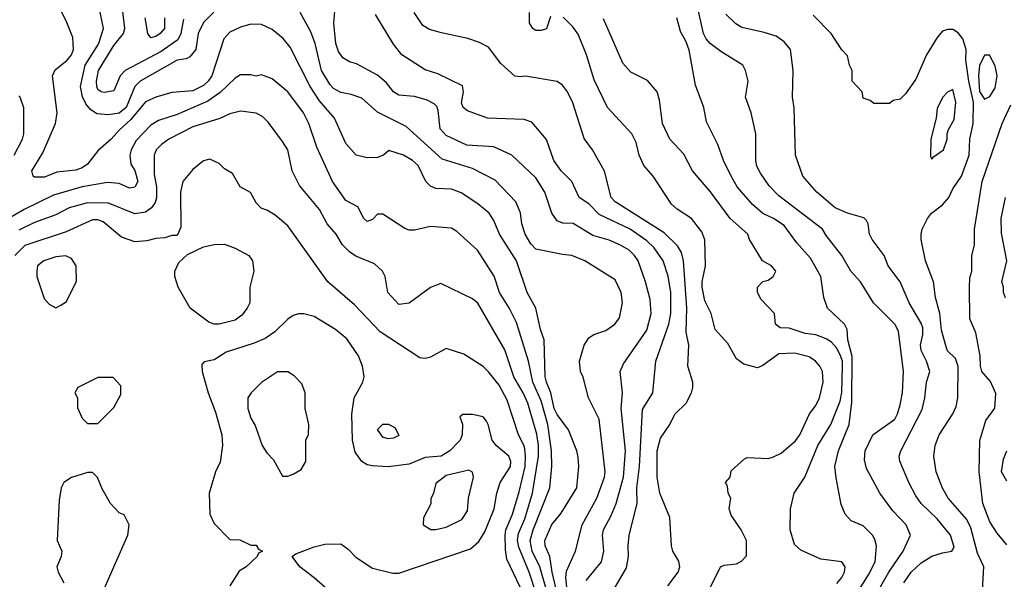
# Model space of a CAD drawing. Header units: inches. Extents: x 1793389 to 1900389, y 320802 to 470796.
# Tile 710 of 752: x 1881254 to 1884985, y 432943 to 435063. Entities that reach past the tile are written whole.
import ezdxf

# ---------------------------------------------------------------- set-up
doc = ezdxf.new("R2010")
doc.units = ezdxf.units.IN
doc.header["$MEASUREMENT"] = 0
doc.layers.add('B8483', color=7, linetype='Continuous')

msp = doc.modelspace()

# ---------------------------------------------------------------- linework, layer by layer
at = {"layer": 'B8483', "color": 2}
for points, elevation in [([(1884489.8, 432870.2), (1884547.8, 432970), (1884602, 433050), (1884629.2, 433110), (1884612.7, 433150), (1884562, 433202), (1884513.2, 433270), (1884462.5, 433362.5), (1884455.5, 433395.5), (1884458, 433430), (1884486.6, 433490), (1884569.6, 433550), (1884580.5, 433570), (1884590, 433604.7), (1884598.9, 433650), (1884603, 433730), (1884583.5, 433883.5), (1884569.7, 433909.8), (1884489.3, 433990), (1884439.3, 434070), (1884403.7, 434110), (1884369.4, 434170), (1884310, 434245.2), (1884296, 434270), (1884130, 434396), (1884093.8, 434433.8), (1884061.2, 434481.2), (1884047.5, 434507.5), (1884042.7, 434530), (1884042.7, 434630), (1884025.2, 434710), (1884004, 434770), (1884014, 434830), (1884004, 434870), (1883994, 434890), (1883910, 434942.7), (1883870, 434972.3), (1883854.5, 434990), (1883845.1, 435010), (1883809.6, 435169.7)], 286), ([(1883290.7, 432890), (1883270.9, 432970), (1883262, 433030), (1883245.1, 433070), (1883243.6, 433090), (1883269.8, 433150.2), (1883306, 433194), (1883364.5, 433290), (1883372, 433370), (1883370, 433406), (1883365.2, 433430), (1883333.2, 433510), (1883290, 433567.3), (1883279.2, 433590), (1883266.2, 433650), (1883249.7, 433690), (1883245.4, 433710), (1883240.9, 433850), (1883227, 433890), (1883209.2, 433970), (1883177.2, 434030), (1883136.2, 434150), (1883072.3, 434250), (1883050, 434302), (1883032.7, 434330), (1882990, 434365.2), (1882926.8, 434406.8), (1882890, 434420.9), (1882830, 434423.7), (1882810, 434432.7), (1882792.7, 434450), (1882764, 434510), (1882742, 434530), (1882708, 434550), (1882652, 434568), (1882632, 434550), (1882610, 434541.2), (1882570, 434539.3), (1882529, 434550), (1882490, 434594), (1882447, 434690), (1882390, 434755.1), (1882354, 434810), (1882278.3, 434958.3), (1882251.4, 434991.4), (1882210, 435026), (1882170, 435045.2), (1882130, 435046), (1882090, 435035.1), (1882050, 435015.1), (1882027.7, 434990), (1881981.6, 434850), (1881968.4, 434830), (1881950, 434813.3), (1881910, 434794), (1881830, 434787), (1881770, 434769.5), (1881730, 434751.8), (1881674.8, 434685.2), (1881630, 434644.5), (1881600.5, 434610), (1881550, 434566), (1881510, 434516), (1881490, 434502), (1881466.7, 434493.3), (1881394.2, 434485.8), (1881347, 434467), (1881310, 434466), (1881304, 434470), (1881299.3, 434490), (1881341.7, 434558.3), (1881389.5, 434670), (1881395.1, 434710), (1881378, 434850), (1881387.6, 434872.4), (1881433.2, 434910), (1881449.3, 434930), (1881458, 434950), (1881454.8, 434994.8), (1881432.5, 435052.5), (1881390, 435138)], 318), ([(1881874.6, 435065.4), (1881864.2, 435010), (1881853.4, 434986.6), (1881790, 434942.6), (1881653.4, 434870), (1881634.9, 434850), (1881610, 434794), (1881573.2, 434786.8), (1881562, 434790), (1881550, 434799), (1881545.6, 434810), (1881544.2, 434830), (1881551.8, 434870), (1881610, 434964.9), (1881647.3, 435010), (1881651.6, 435030), (1881638.4, 435150)], 310), ([(1881988.7, 435091.3), (1881950, 435052.7), (1881930.4, 435010), (1881920.5, 434950), (1881898, 434922), (1881884.9, 434915.1), (1881850, 434909.2), (1881710, 434829.6), (1881690, 434809.3), (1881656.5, 434730), (1881630.9, 434709.1), (1881590, 434702), (1881546, 434706), (1881522.3, 434722.3), (1881504.6, 434744.6), (1881491, 434771), (1881483.6, 434810), (1881501.7, 434890), (1881552.6, 434970), (1881571.6, 435030), (1881554.5, 435110)], 314), ([(1883400.8, 432939.2), (1883458, 433010), (1883467, 433050), (1883461.6, 433110), (1883465.6, 433130), (1883495.2, 433184.8), (1883513.6, 433230), (1883542, 433330), (1883549.6, 433430), (1883533.3, 433590), (1883538.4, 433650), (1883529.3, 433730), (1883541.2, 433758.8), (1883630, 433886.8), (1883647, 433950), (1883642.5, 434002.5), (1883624.5, 434070), (1883597, 434150), (1883583.7, 434170), (1883562.7, 434190), (1883530, 434209.4), (1883487.5, 434227.5), (1883424.9, 434244.9), (1883351.3, 434291.3), (1883312.3, 434292.3), (1883290, 434301.2), (1883269.5, 434329.5), (1883243.7, 434410), (1883210, 434464), (1883119, 434550), (1883050, 434580.9), (1882948.1, 434588.1), (1882870, 434623.7), (1882846.6, 434650), (1882838.9, 434718.9), (1882834, 434734), (1882824.1, 434744.1), (1882798, 434758), (1882750, 434772), (1882690, 434777), (1882669.7, 434789.7), (1882643.9, 434823.9), (1882610, 434852.7), (1882530, 434896), (1882503.2, 434903.2), (1882478, 434918), (1882462, 434942), (1882452.1, 434972.1), (1882443.7, 435050), (1882449.3, 435110)], 310), ([(1881802, 435070), (1881802, 435030), (1881786, 435010), (1881770, 434999.3), (1881750, 434994), (1881739.3, 435010), (1881729.6, 435069.6)], 306), ([(1883329.8, 432890), (1883323.1, 432950), (1883325.4, 432974.6), (1883359.3, 433050), (1883384.5, 433150), (1883440.7, 433250), (1883469.5, 433330), (1883471.8, 433350), (1883449.4, 433550), (1883409.2, 433630), (1883389.1, 433709.1), (1883379, 433730), (1883375.3, 433770), (1883393.2, 433830), (1883410, 433858), (1883429.3, 433870.7), (1883474.8, 433885.2), (1883508.7, 433910), (1883526.3, 433933.7), (1883538, 433990), (1883532.3, 434030), (1883510, 434077.2), (1883395.3, 434150), (1883346, 434170), (1883310, 434173.2), (1883210, 434194), (1883190, 434214), (1883169.5, 434250), (1883156.2, 434290), (1883151.5, 434331.5), (1883133.4, 434373.4), (1883054.9, 434454.9), (1882970, 434499.5), (1882854.7, 434534.7), (1882718.3, 434658.3), (1882610, 434713.2), (1882550, 434765.2), (1882510, 434779.3), (1882470, 434786.6), (1882442.8, 434802.8), (1882430, 434816), (1882397.4, 434870), (1882372.9, 434972.9), (1882356.6, 435016.6), (1882316, 435090)], 314), ([(1883509.2, 432910.8), (1883552.7, 432987.3), (1883561.2, 433030), (1883559.3, 433070), (1883563.7, 433110), (1883593.6, 433230), (1883592.8, 433290), (1883601.7, 433370), (1883613.3, 433586.7), (1883652.3, 433650), (1883663.7, 433770), (1883713, 433910), (1883720.5, 433950), (1883721.3, 434030), (1883711.1, 434091.1), (1883691.6, 434150), (1883658.2, 434198.2), (1883630, 434225.1), (1883567, 434270), (1883450, 434325.1), (1883410, 434366), (1883374, 434390), (1883346, 434450), (1883306, 434490), (1883278, 434530), (1883250, 434608.7), (1883194.5, 434674.5), (1883164.7, 434684.7), (1883026, 434690), (1882950, 434717.2), (1882934, 434730), (1882927.6, 434747.6), (1882936, 434790), (1882932, 434812), (1882838, 434858), (1882790, 434873.2), (1882701.2, 434930), (1882669.6, 434969.6), (1882602.5, 435082.5)], 306), ([(1883710, 432918), (1883749, 432970), (1883755.1, 432990), (1883751.7, 433011.7), (1883729, 433050), (1883724, 433070), (1883717.5, 433177.5), (1883679.3, 433270), (1883669.6, 433329.6), (1883669.6, 433430), (1883682, 433478), (1883714.8, 433525.2), (1883737.2, 433570), (1883779, 433610), (1883799, 433650), (1883804, 433670), (1883804, 433690), (1883785.2, 433750), (1883789.3, 433830), (1883778.9, 433878.9), (1883782, 433970), (1883769.6, 434149.7), (1883761, 434181), (1883746.5, 434206.5), (1883695.8, 434255.8), (1883510, 434372.7), (1883495.1, 434390), (1883469.5, 434489.5), (1883424, 434570), (1883392.5, 434612.5), (1883350, 434748), (1883329.4, 434789.4), (1883310, 434815.3), (1883290, 434829), (1883170, 434849), (1883150, 434846), (1883129.5, 434849.5), (1883076.6, 434896.6), (1883030, 434959), (1882996.6, 434976.6), (1882951.7, 434991.7), (1882852.5, 435012.5), (1882806.3, 435026.3), (1882780.9, 435040.9), (1882748.7, 435090)], 302), ([(1883264.7, 435075.3), (1883250, 435028.7), (1883230, 435022), (1883210, 435022), (1883198, 435030), (1883186, 435050), (1883186, 435090)], 298), ([(1883849.3, 432870.7), (1883908.9, 432991.1), (1883923.1, 432996.9), (1883970, 433002), (1883988.4, 433011.6), (1884007.3, 433032.7), (1884008, 433090), (1883988, 433130), (1883950, 433186), (1883942, 433210), (1883948, 433250), (1883938, 433270), (1883936.4, 433296.4), (1883928, 433310), (1883946, 433330), (1883950, 433354), (1884000.2, 433399.8), (1884010, 433404.7), (1884090, 433401), (1884110, 433406.8), (1884138.9, 433421.1), (1884192.9, 433467.1), (1884209.4, 433490), (1884246.6, 433570), (1884270, 433601), (1884284.5, 433630), (1884298, 433690), (1884296, 433730), (1884285.2, 433750), (1884269, 433770), (1884245.4, 433785.4), (1884190, 433799.5), (1884130, 433797), (1884070, 433753.2), (1884050, 433744), (1883998, 433758), (1883970, 433778), (1883936.6, 433836.6), (1883889.3, 433890), (1883874, 433950), (1883850, 433998), (1883839.3, 434050), (1883839.3, 434070), (1883852.3, 434130), (1883849.4, 434229.4), (1883838.9, 434258.9), (1883799, 434310), (1883744.8, 434344.8), (1883724.1, 434364.1), (1883654, 434470), (1883619, 434510), (1883601.2, 434550), (1883590, 434598), (1883573.2, 434630), (1883481.2, 434730), (1883430, 434835.3), (1883401.2, 434930), (1883370, 435008), (1883350, 435035.3), (1883312.9, 435072.9)], 298), ([(1884350, 432926.8), (1884369.2, 432950), (1884379, 432970), (1884382, 432990), (1884369, 433009), (1884290, 433019.3), (1884214.2, 433054.2), (1884190, 433075.3), (1884172.7, 433130), (1884174, 433210), (1884189, 433270), (1884229.2, 433330), (1884278.4, 433450), (1884327, 433530), (1884362.2, 433617.8), (1884368.7, 433651.3), (1884371.6, 433750), (1884371.6, 433770), (1884364.4, 433790), (1884350, 433818.4), (1884330, 433840.9), (1884310, 433854.5), (1884270, 433869.6), (1884230, 433874), (1884170, 433894), (1884135.3, 433895.3), (1884118, 433910), (1884114, 433950), (1884063.2, 434003.2), (1884049, 434030), (1884049, 434050), (1884069.3, 434070.7), (1884090, 434076), (1884108.7, 434090), (1884119, 434110), (1884102, 434130), (1884068.7, 434150), (1884019, 434230), (1884013.2, 434250), (1883946, 434310), (1883871.3, 434411.3), (1883802.7, 434490), (1883770, 434554), (1883717.2, 434610), (1883689.5, 434669.5), (1883678, 434758), (1883669, 434790), (1883632.5, 434832.5), (1883570, 434864), (1883538.6, 434898.6), (1883466.2, 435066.2)], 294), ([(1884412.5, 432867.5), (1884470, 432960.7), (1884495.6, 433010), (1884500.9, 433070), (1884494.2, 433094.2), (1884485.2, 433110), (1884450, 433145.2), (1884404.7, 433164.7), (1884382, 433190), (1884366, 433226), (1884347.2, 433327.2), (1884342.9, 433370), (1884356.2, 433430), (1884397.4, 433530), (1884406.5, 433613.5), (1884407.7, 433787.7), (1884392.3, 433850), (1884389.3, 433890), (1884379, 433910), (1884315.3, 433970), (1884301.2, 434010), (1884289.2, 434090), (1884250, 434159), (1884198, 434218), (1884150, 434282.7), (1884110, 434309.6), (1884070, 434329.4), (1884030, 434362.7), (1883972.3, 434430), (1883949.4, 434470), (1883920.9, 434530), (1883899, 434590), (1883856.5, 434676.5), (1883846, 434730), (1883814.8, 434814.8), (1883790, 434948), (1883778.9, 434978.9), (1883757.5, 435017.5), (1883744, 435070)], 290), ([(1884604.5, 432930), (1884632.3, 432970), (1884670, 433005.5), (1884709.7, 433030.3), (1884750, 433044), (1884786, 433050), (1884795.3, 433064.7), (1884781.2, 433110), (1884730, 433172.7), (1884669.3, 433230), (1884650, 433259), (1884622.7, 433310), (1884589.3, 433390.7), (1884586.6, 433410), (1884592.7, 433430), (1884673.4, 433586.6), (1884683.7, 433630), (1884689.3, 433689.3), (1884702.7, 433730), (1884689.5, 433770), (1884669.4, 433810), (1884666.6, 433830), (1884676.2, 433870), (1884675.8, 433895.8), (1884670, 433914), (1884623.7, 433990), (1884589.5, 434069.5), (1884545.2, 434130), (1884529, 434170), (1884484, 434230), (1884474, 434250), (1884469.2, 434290), (1884462.7, 434302.7), (1884452, 434312), (1884390, 434329.6), (1884344, 434350), (1884274, 434410), (1884221.2, 434470), (1884194, 434550), (1884188.9, 434728.9), (1884182, 434770), (1884185.2, 434870), (1884174, 434950), (1884150, 434979), (1884120.2, 435000.2), (1884074.8, 435014.8), (1883990, 435033.2), (1883967.2, 435047.2), (1883930, 435084)], 282), ([(1884902, 432902), (1884906.6, 432990), (1884882.6, 433042.6), (1884858.5, 433138.5), (1884842.9, 433170), (1884772.3, 433250), (1884750, 433289), (1884726.6, 433350), (1884717.2, 433410), (1884722.7, 433450), (1884738, 433490), (1884789.2, 433570), (1884802, 433598), (1884809.2, 433630), (1884809.6, 433749.7), (1884799.7, 433779.7), (1884770, 433809), (1884764.2, 433824.2), (1884746.9, 433886.9), (1884740.5, 433950), (1884723.7, 434010), (1884716, 434070), (1884686, 434150), (1884669.2, 434230), (1884669.2, 434250), (1884673.2, 434270), (1884693.2, 434310), (1884709.2, 434330), (1884750, 434362), (1884774, 434390), (1884790, 434422.8), (1884822, 434470), (1884851.5, 434550), (1884854.7, 434610), (1884866.3, 434670), (1884867.6, 434750), (1884849.8, 434829.8), (1884838.7, 434910), (1884840.5, 434950), (1884827.3, 434990), (1884810, 435012.7), (1884790, 435025.2), (1884770, 435025.2), (1884750, 435019), (1884730, 434995.3), (1884690.4, 434929.6), (1884650, 434838), (1884610, 434782), (1884590, 434762), (1884563.6, 434756.4), (1884550, 434746), (1884490, 434746), (1884476.4, 434756.4), (1884450, 434766), (1884446, 434790), (1884408, 434830), (1884408, 434870), (1884398, 434890), (1884390, 434926), (1884369.1, 434949.1), (1884328.7, 435010), (1884260.2, 435080.2)], 278), ([(1883253.6, 432890), (1883224.2, 432990), (1883196.1, 433050), (1883188.5, 433090), (1883199.7, 433130), (1883263, 433290), (1883269.7, 433370.3), (1883268.6, 433430), (1883255.1, 433530), (1883230, 433619.3), (1883198, 433690), (1883181.3, 433770), (1883135.6, 433915.6), (1883110, 433969.2), (1883071.8, 434030), (1883051.5, 434091.5), (1882989, 434190), (1882910, 434261.2), (1882890, 434273.2), (1882810, 434279), (1882750, 434265.2), (1882730, 434266), (1882712.5, 434272.5), (1882630, 434326), (1882610, 434326), (1882590, 434306), (1882570, 434298), (1882558, 434310), (1882534.6, 434354.6), (1882490, 434378), (1882439.3, 434450), (1882380.1, 434580.1), (1882349.5, 434669.5), (1882329.3, 434710), (1882270, 434789.2), (1882210, 434839), (1882170, 434854), (1882150, 434849.3), (1882130, 434854), (1882090, 434854), (1882070, 434841.2), (1882012.8, 434787.2), (1881966.1, 434753.9), (1881850, 434703.6), (1881779, 434681), (1881750, 434663.7), (1881694.4, 434605.6), (1881675.5, 434570), (1881670.7, 434550), (1881675.3, 434515.3), (1881690, 434492), (1881700.7, 434450), (1881690, 434429), (1881670, 434425.2), (1881630, 434442.7), (1881586.3, 434446.3), (1881490, 434429.7), (1881382, 434398), (1881270, 434344.2), (1881210, 434308)], 322), ([(1881232, 434550), (1881263.7, 434610), (1881269.3, 434630), (1881269.1, 434729.1), (1881255.3, 434770), (1881250, 434774)], 322), ([(1884994.2, 433074.2), (1884958, 433118), (1884930, 433161.2), (1884903.5, 433230), (1884889.6, 433350.4), (1884891.4, 433468.6), (1884915.1, 433544.9), (1884949.1, 433590.9), (1884952.9, 433647.1), (1884932, 433692), (1884899, 433730), (1884894, 433750), (1884892.7, 433790), (1884876.6, 433876.6), (1884854, 433930), (1884853.2, 434050), (1884854.6, 434085.4), (1884862, 434110), (1884861.2, 434170), (1884871.5, 434208.5), (1884871.3, 434270), (1884900.5, 434450), (1884976.9, 434670), (1885010, 434740.7)], 274), ([(1883210.9, 432890), (1883184.4, 432970), (1883145.3, 433065.3), (1883140.4, 433090), (1883143.5, 433116.5), (1883167.9, 433172.1), (1883196.4, 433270), (1883219.7, 433410), (1883219.7, 433450), (1883212.7, 433492.7), (1883178.9, 433610), (1883161.3, 433650), (1883125.6, 433710), (1883092.5, 433812.5), (1882989.5, 433989.5), (1882970, 434005.2), (1882850, 434064), (1882810, 434049), (1882730, 433989), (1882690, 433984), (1882649.2, 434030), (1882639, 434090), (1882628.7, 434110), (1882597.5, 434137.5), (1882527.5, 434167.5), (1882503.6, 434183.6), (1882477.2, 434210), (1882452.7, 434250), (1882419.3, 434290), (1882390, 434344), (1882314.2, 434434.2), (1882286.6, 434490), (1882269.3, 434570), (1882250, 434602), (1882194.8, 434674.8), (1882174.5, 434694.5), (1882150, 434709), (1882090, 434716), (1882050, 434706.6), (1882011.8, 434688.2), (1881910, 434656.9), (1881818.8, 434610), (1881790.7, 434590), (1881770.7, 434570), (1881763, 434550), (1881763.7, 434476.3), (1881772, 434430), (1881771.7, 434388.3), (1881766.4, 434370), (1881753, 434350), (1881730, 434333.6), (1881690, 434327.3), (1881590, 434368), (1881510, 434369.7), (1881441, 434350), (1881390, 434323.6), (1881310, 434294.7), (1881250, 434266)], 326), ([(1883150, 432913.2), (1883100.1, 433020.1), (1883094.3, 433054.3), (1883093.5, 433110), (1883095.4, 433130), (1883121.1, 433190), (1883145.9, 433274.1), (1883168.5, 433370), (1883170.9, 433410.9), (1883166, 433446), (1883143.7, 433490), (1883101.4, 433621.4), (1883070, 433678), (1883030, 433729.3), (1883010, 433749.2), (1882936.5, 433796.5), (1882870, 433818), (1882810, 433784), (1882790, 433779), (1882770, 433782), (1882620.1, 433880.1), (1882522.5, 433982.5), (1882421.2, 434070), (1882270, 434282), (1882222, 434322), (1882190, 434342), (1882169, 434349), (1882149.1, 434369.1), (1882128.7, 434408.7), (1882088.7, 434430), (1882060.4, 434480.4), (1882030, 434498), (1882010, 434518), (1881974.6, 434534.6), (1881950, 434528), (1881910, 434495.3), (1881871.3, 434450), (1881862.8, 434410), (1881863.6, 434276.4), (1881850, 434246), (1881830, 434246), (1881803.6, 434236.4), (1881770, 434234), (1881735.3, 434224.7), (1881690, 434221.2), (1881638.9, 434238.9), (1881570, 434297), (1881550, 434304.5), (1881530, 434304.5), (1881430, 434259.6), (1881273, 434207), (1881234.9, 434170)], 330), ([(1884989.1, 434009.1), (1884982, 434030), (1884982, 434050), (1884975.3, 434070), (1884994, 434150), (1884974.6, 434254.6), (1884973.2, 434310), (1884989.3, 434390)], 270), ([(1882470, 432860.7), (1882370, 432949.3), (1882315.3, 432990), (1882286, 433030), (1882300.4, 433039.6), (1882370, 433066), (1882410, 433076), (1882470, 433078), (1882498, 433058), (1882527.5, 433027.5), (1882590, 432986), (1882667.1, 432967.1), (1882690, 432966.8), (1882961.5, 433058.5), (1882993.4, 433086.6), (1883016.6, 433123.4), (1883051.8, 433210), (1883062, 433270), (1883074.5, 433310), (1883113, 433370), (1883114.7, 433390), (1883106.6, 433410), (1883059.3, 433450), (1883043.7, 433470), (1883029.3, 433529.3), (1883022, 433542), (1883010, 433558), (1882970, 433568), (1882932.7, 433567.3), (1882922, 433558), (1882931.3, 433531.3), (1882930.8, 433490), (1882922.8, 433470), (1882884, 433430), (1882851, 433410), (1882790, 433405.1), (1882730, 433379.6), (1882650, 433369.5), (1882590, 433372.7), (1882570, 433377.2), (1882550, 433389.2), (1882525.4, 433425.4), (1882514.5, 433470), (1882511.9, 433568.1), (1882520.9, 433630), (1882554, 433690), (1882559, 433710), (1882553.2, 433750), (1882537.2, 433790), (1882493.8, 433853.8), (1882450, 433889.2), (1882370, 433939), (1882330, 433949), (1882310, 433948.7), (1882290, 433942), (1882270, 433928.7), (1882219.9, 433880.1), (1882184.1, 433855.9), (1882142, 433838), (1882035.9, 433804.1), (1881990, 433774), (1881952.7, 433767.3), (1881943.6, 433756.4), (1881944.7, 433730), (1881967.3, 433650), (1881996.1, 433576.1), (1882019.1, 433490), (1882022, 433450), (1882013.2, 433386.8), (1881996, 433350), (1881972, 433270), (1881974, 433190), (1881990, 433154), (1882050, 433094), (1882087.3, 433092.7), (1882130, 433072), (1882150, 433072), (1882158, 433058), (1882174, 433050), (1882158, 433042), (1882154, 433030), (1882112, 432990), (1882085.4, 432974.6), (1882050, 432918)], 334), ([(1884994.5, 433314.5), (1884974, 433350), (1884981.2, 433398.8), (1884994, 433430)], 270), ([(1881575.3, 432910), (1881664, 433110), (1881668.7, 433150), (1881650, 433188), (1881630, 433195.3), (1881597.2, 433230), (1881565.6, 433285.6), (1881548.9, 433328.9), (1881530, 433348), (1881510, 433348), (1881450, 433329), (1881421, 433310), (1881411, 433290), (1881403.5, 433243.5), (1881396, 433090), (1881413.4, 433050), (1881410.4, 433029.6), (1881394, 432990), (1881398.8, 432970), (1881421, 432930)], 334)]:
    msp.add_lwpolyline(points, dxfattribs=dict(at, elevation=elevation))
for points, elevation in [([(1884910, 434928.7), (1884890.9, 434889.1), (1884887.3, 434850), (1884890.9, 434790.9), (1884910, 434762), (1884930, 434771.3), (1884950, 434804.7), (1884958, 434850), (1884950, 434888), (1884928.4, 434928.4)], 278), ([(1884790, 434798), (1884770, 434788), (1884750, 434768), (1884730, 434726), (1884726, 434690), (1884706.8, 434610), (1884704.7, 434544.7), (1884710, 434534), (1884716.4, 434543.6), (1884754, 434570), (1884768.7, 434610), (1884768, 434630), (1884773.6, 434646.4), (1884794.8, 434685.2), (1884801.2, 434750)], 282), ([(1881990, 433909.4), (1881970, 433917.2), (1881899, 433970), (1881854, 434050), (1881842, 434090), (1881842, 434110), (1881856.4, 434143.6), (1881890, 434174), (1881950, 434202), (1881990, 434211.3), (1882030, 434212), (1882070, 434198), (1882122, 434170), (1882136, 434150), (1882141, 434110), (1882126, 434050), (1882126, 433990), (1882116, 433970), (1882095.9, 433944.1), (1882070, 433925.2), (1882010, 433909.4)], 330), ([(1881428.9, 434168.9), (1881390, 434165.2), (1881344.7, 434150), (1881321, 434130), (1881318, 434110), (1881318, 434090), (1881346.4, 434006.4), (1881365.4, 433985.4), (1881390, 433972), (1881410, 433982), (1881430, 433994), (1881468.4, 434071.6), (1881468, 434130), (1881450, 434158)], 334), ([(1882231.1, 433728.9), (1882170, 433688.7), (1882131.3, 433650), (1882118, 433630), (1882118, 433590), (1882130, 433554), (1882146.4, 433526.4), (1882172, 433450), (1882190, 433422), (1882215.3, 433395.3), (1882250, 433334), (1882270, 433334), (1882290, 433342), (1882320.4, 433359.6), (1882338, 433390), (1882338, 433470), (1882348.4, 433491.6), (1882348.7, 433530), (1882335.3, 433590), (1882335.3, 433650), (1882323.1, 433683.1), (1882293.6, 433713.6), (1882270, 433728.7)], 338), ([(1881550, 433708), (1881474, 433670), (1881462, 433650), (1881472, 433630), (1881472.7, 433592.7), (1881490, 433554), (1881510, 433534), (1881550, 433534), (1881610, 433594), (1881636.4, 433643.6), (1881636.4, 433676.4), (1881607.3, 433707.3)], 334), ([(1882650, 433475.3), (1882630, 433482), (1882609.3, 433510.7), (1882629.3, 433530.7), (1882650.9, 433530.9), (1882676.9, 433516.9), (1882690, 433488), (1882670, 433478)], 330), ([(1882956, 433356), (1882870, 433336), (1882830, 433306), (1882822, 433270), (1882811.6, 433248.4), (1882811.1, 433228.9), (1882783.6, 433176.4), (1882782, 433150), (1882811.6, 433131.6), (1882830, 433131.3), (1882870, 433140.7), (1882928.7, 433170), (1882950, 433202), (1882954, 433250), (1882972.7, 433330), (1882968.9, 433348.9)], 338)]:
    msp.add_lwpolyline(points, close=True, dxfattribs=dict(at, elevation=elevation))

doc.saveas('drawing.dxf')
